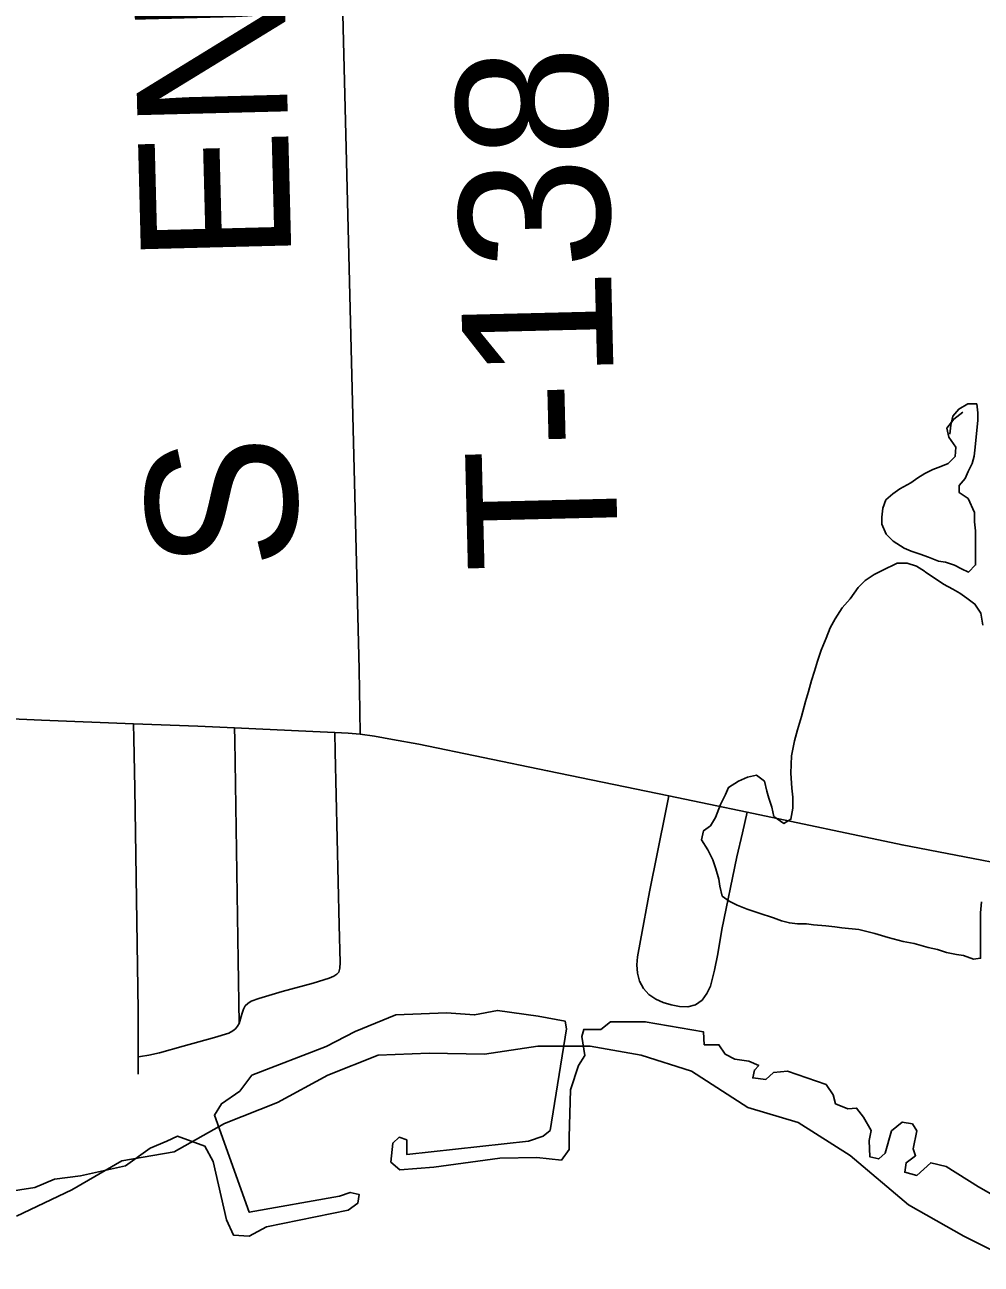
# Model space of a CAD drawing. Extents: x 0 to 34, y 0 to 22.
# Drawn here: x 7.6988 to 7.8794, y 18.0635 to 18.2977 of the extents above; entities that cross this region are included whole.
import ezdxf

# ---------------------------------------------------------------- set-up
doc = ezdxf.new("R2010")
doc.units = 0
for name, color, linetype in [('GM_X_Corporation', 7, 'Continuous'), ('GM_X_County_Road', 7, 'Continuous'), ('GM_X_Major_Lake', 7, 'Continuous'), ('GM_X_Minor_River', 7, 'Continuous'), ('GM_X_Township_Road', 7, 'Continuous'), ('GM_X_Township_Road_Text', 7, 'Continuous')]:
    doc.layers.add(name, color=color, linetype=linetype)

msp = doc.modelspace()

# ---------------------------------------------------------------- linework, layer by layer
at = {"layer": 'GM_X_Corporation'}
msp.add_lwpolyline([(7.68847, 18.07613), (7.7007, 18.07805), (7.70441, 18.07961), (7.70932, 18.08021), (7.71783, 18.08212), (7.72251, 18.08548), (7.72563, 18.0868), (7.72766, 18.08776), (7.73282, 18.08584), (7.73437, 18.08296), (7.73689, 18.07193), (7.73821, 18.06906), (7.7412, 18.06882), (7.74444, 18.07062), (7.7599, 18.07373), (7.7617, 18.07505), (7.76194, 18.07673), (7.76026, 18.07709), (7.75822, 18.07637), (7.7412, 18.07337), (7.73461, 18.09171), (7.73593, 18.09387), (7.73941, 18.09626), (7.74169, 18.09926), (7.75571, 18.10465), (7.76122, 18.10753), (7.76889, 18.11064), (7.77848, 18.111), (7.78375, 18.11064), (7.78807, 18.11148), (7.79574, 18.1104), (7.80089, 18.10945), (7.80113, 18.10801), (7.79801, 18.08883), (7.79669, 18.08776), (7.79394, 18.0868), (7.77093, 18.08428), (7.77093, 18.08703), (7.76949, 18.08752), (7.76829, 18.08643), (7.76793, 18.08284), (7.76961, 18.0814), (7.77608, 18.08188), (7.78854, 18.08356), (7.79549, 18.08368), (7.80017, 18.0832), (7.80161, 18.08524), (7.80161, 18.08752), (7.80185, 18.0965), (7.8034, 18.10106), (7.8046, 18.10298), (7.804, 18.10657), (7.80436, 18.10789), (7.8076, 18.10789), (7.8094, 18.10933), (7.81599, 18.10933), (7.82701, 18.10741), (7.82713, 18.10501), (7.82989, 18.10501), (7.83109, 18.10321), (7.83289, 18.10225), (7.83552, 18.10189), (7.83744, 18.10106), (7.8366, 18.10022), (7.8363, 18.09872), (7.83876, 18.09842), (7.8402, 18.09974), (7.84283, 18.09998), (7.85014, 18.09746), (7.85146, 18.09554), (7.85194, 18.09387), (7.85422, 18.09291), (7.8559, 18.09303), (7.85721, 18.09135), (7.85865, 18.08883), (7.85829, 18.08692), (7.85841, 18.0838), (7.86009, 18.08344), (7.86129, 18.08452), (7.86249, 18.08871), (7.86452, 18.09039), (7.86644, 18.09003), (7.86728, 18.08871), (7.86656, 18.08536), (7.86704, 18.08404), (7.86525, 18.08272), (7.865, 18.08092), (7.86728, 18.08032), (7.86992, 18.08272), (7.8728, 18.082), (7.87891, 18.07817), (7.89089, 18.07134)], dxfattribs=at)
at = {"layer": 'GM_X_County_Road'}
for points in [[(7.66295, 18.16813), (7.67248, 18.16763), (7.70199, 18.16633), (7.71931, 18.16565)], [(7.71931, 18.16565), (7.7315, 18.16518), (7.73841, 18.16486)], [(7.73841, 18.16486), (7.75323, 18.16417), (7.75733, 18.16396)], [(7.75733, 18.16396), (7.75987, 18.16383), (7.76217, 18.16366)], [(7.76217, 18.16366), (7.76486, 18.16329), (7.76828, 18.16267), (7.77321, 18.16181), (7.79755, 18.15677), (7.82045, 18.15202)], [(7.82045, 18.15202), (7.82799, 18.15045), (7.83523, 18.14892), (7.86448, 18.14276), (7.89654, 18.13662), (7.9, 18.13594)]]:
    msp.add_lwpolyline(points, dxfattribs=at)
at = {"layer": 'GM_X_Major_Lake'}
msp.add_lwpolyline([(7.88678, 18.06354), (7.87615, 18.06886), (7.86572, 18.07475), (7.85471, 18.08405), (7.84484, 18.09032), (7.83536, 18.09317), (7.82473, 18.1), (7.81524, 18.10304), (7.80556, 18.10475), (7.7957, 18.10475), (7.78564, 18.10323), (7.7752, 18.10342), (7.76553, 18.10304), (7.75604, 18.09924), (7.74655, 18.09411), (7.7365, 18.09012), (7.72701, 18.0848), (7.71714, 18.08309), (7.70766, 18.07758), (7.69722, 18.07264)], dxfattribs=at)
at = {"layer": 'GM_X_Minor_River'}
for points in [[(7.87382, 18.2226), (7.87294, 18.22146), (7.87333, 18.21975), (7.87467, 18.21786), (7.87449, 18.21614), (7.87317, 18.21481), (7.87184, 18.21423), (7.87032, 18.21366), (7.86881, 18.21289), (7.86748, 18.21212), (7.86616, 18.21116), (7.86408, 18.21002), (7.86275, 18.20906), (7.86143, 18.20791), (7.86087, 18.20639), (7.86069, 18.20468), (7.8607, 18.20335), (7.86146, 18.20145), (7.8628, 18.20013), (7.86489, 18.19881), (7.86623, 18.19824), (7.86794, 18.19768), (7.86946, 18.19712), (7.87136, 18.19637), (7.87269, 18.19618), (7.8744, 18.19562), (7.87573, 18.19487), (7.87707, 18.1943), (7.87839, 18.19564), (7.87838, 18.19697), (7.87836, 18.2021), (7.87816, 18.20381), (7.87815, 18.20552), (7.877, 18.20817), (7.87528, 18.20931), (7.87527, 18.21064), (7.87641, 18.21197), (7.87697, 18.2133), (7.87772, 18.21483), (7.87809, 18.21616), (7.87828, 18.21787), (7.87882, 18.22301), (7.87881, 18.22434), (7.87861, 18.22605)], [(7.87596, 18.22451), (7.87426, 18.22318), (7.87294, 18.22146), (7.87333, 18.21975), (7.87467, 18.21786), (7.87449, 18.21614), (7.87317, 18.21481), (7.87184, 18.21423), (7.87032, 18.21366), (7.86881, 18.21289), (7.86748, 18.21212), (7.86616, 18.21116), (7.86408, 18.21002), (7.86275, 18.20906), (7.86143, 18.20791), (7.86087, 18.20639), (7.86069, 18.20468), (7.8607, 18.20335), (7.86146, 18.20145), (7.8628, 18.20013), (7.86489, 18.19881), (7.86623, 18.19824), (7.86794, 18.19768), (7.86946, 18.19712), (7.87136, 18.19637), (7.87269, 18.19618), (7.8744, 18.19562), (7.87573, 18.19487), (7.87707, 18.1943), (7.87839, 18.19564), (7.87838, 18.19697), (7.87836, 18.2021), (7.87816, 18.20381), (7.87815, 18.20552), (7.877, 18.20817), (7.87528, 18.20931), (7.87527, 18.21064), (7.87641, 18.21197), (7.87697, 18.2133), (7.87772, 18.21483), (7.87809, 18.21616), (7.87828, 18.21787), (7.87882, 18.22301), (7.87881, 18.22434), (7.87861, 18.22605), (7.87691, 18.22604), (7.8752, 18.22508), (7.87407, 18.22374), (7.8737, 18.22203), (7.87352, 18.22032)], [(7.87861, 18.22605), (7.87691, 18.22604), (7.8752, 18.22508), (7.87407, 18.22374), (7.87382, 18.2226)], [(7.86719, 18.1954), (7.86548, 18.19596), (7.86358, 18.19595), (7.86074, 18.19461), (7.85922, 18.19384), (7.85752, 18.19269), (7.8562, 18.19135), (7.85469, 18.18926), (7.85318, 18.18754), (7.85186, 18.18544), (7.85092, 18.18373), (7.85017, 18.18182), (7.84923, 18.17954), (7.84849, 18.17745), (7.84793, 18.17554), (7.84737, 18.17383), (7.84681, 18.17174), (7.84625, 18.16983), (7.8455, 18.16698), (7.84475, 18.16451), (7.8442, 18.16241), (7.84364, 18.15956), (7.84347, 18.15633), (7.84367, 18.15348), (7.84387, 18.15177), (7.84388, 18.14968), (7.84351, 18.14759), (7.84219, 18.14682), (7.84028, 18.14814), (7.83989, 18.14985), (7.83932, 18.15156), (7.83893, 18.15289), (7.83854, 18.15478), (7.83702, 18.15592), (7.83531, 18.15553), (7.8336, 18.15476), (7.83171, 18.15361), (7.83115, 18.15228), (7.83021, 18.15037), (7.82927, 18.1479), (7.82833, 18.14637), (7.82701, 18.14542), (7.82664, 18.14371), (7.82779, 18.14181), (7.82874, 18.13992), (7.82932, 18.13821), (7.8299, 18.13631), (7.8301, 18.13498), (7.83049, 18.13308), (7.83182, 18.13214), (7.83334, 18.13138), (7.83525, 18.13063), (7.83753, 18.12988), (7.84019, 18.12895), (7.84171, 18.12838), (7.84323, 18.12801), (7.84475, 18.12783), (7.84646, 18.12783), (7.84779, 18.12765), (7.85007, 18.12747), (7.85178, 18.12729), (7.85311, 18.1271), (7.85634, 18.12674), (7.85938, 18.12599), (7.86185, 18.12525), (7.8647, 18.1245), (7.86679, 18.12413), (7.86945, 18.12338), (7.87116, 18.12301), (7.87287, 18.12245), (7.87477, 18.12207), (7.8761, 18.12189), (7.87801, 18.12114), (7.87933, 18.12134), (7.87929, 18.12989), (7.87947, 18.13198)], [(7.86885, 18.19436), (7.86871, 18.19445), (7.86719, 18.1954)], [(7.87977, 18.18424), (7.87938, 18.18652), (7.87824, 18.18823), (7.87671, 18.18936), (7.87538, 18.1903), (7.87405, 18.19106), (7.87233, 18.192), (7.86885, 18.19436)]]:
    msp.add_lwpolyline(points, dxfattribs=at)
at = {"layer": 'GM_X_Township_Road'}
msp.add_line((7.7202, 18.09945), (7.72021, 18.1027), dxfattribs=at)
for points in [[(7.76217, 18.16366), (7.76207, 18.1681), (7.76196, 18.17588), (7.75775, 18.34517), (7.7554, 18.43525), (7.75426, 18.48029), (7.75302, 18.52378), (7.75103, 18.58432), (7.74905, 18.65109), (7.74769, 18.69613), (7.7464, 18.73804), (7.74505, 18.79395), (7.74503, 18.79495)], [(7.72021, 18.1027), (7.72022, 18.10616), (7.72022, 18.11145), (7.71961, 18.15349), (7.71938, 18.16282), (7.71931, 18.16565)], [(7.73927, 18.10904), (7.7391, 18.12099), (7.73845, 18.16256), (7.73841, 18.16486)], [(7.75811, 18.11874), (7.75831, 18.11945), (7.75837, 18.12053), (7.75815, 18.1276), (7.75741, 18.16034), (7.75733, 18.16396)], [(7.82045, 18.15202), (7.81987, 18.14917), (7.81676, 18.1339), (7.81506, 18.1247), (7.81451, 18.12163), (7.81442, 18.12008), (7.81454, 18.11852), (7.81493, 18.11702), (7.81566, 18.11565), (7.81669, 18.11449), (7.81797, 18.11362), (7.8194, 18.113), (7.82091, 18.11257), (7.82245, 18.11225), (7.82401, 18.11214), (7.82548, 18.11252), (7.82672, 18.11341), (7.82765, 18.11465), (7.82828, 18.11608), (7.82909, 18.1191), (7.8297, 18.12216), (7.83044, 18.12677), (7.83331, 18.1405), (7.83435, 18.14506), (7.83523, 18.14892)], [(7.73927, 18.10904), (7.73964, 18.11033), (7.73984, 18.11098), (7.74009, 18.11171), (7.74044, 18.11235), (7.7409, 18.11281), (7.74156, 18.11325), (7.74302, 18.11376), (7.74739, 18.11506), (7.75326, 18.11666), (7.7563, 18.11758), (7.75717, 18.11794), (7.75776, 18.11832), (7.75811, 18.11874)], [(7.72021, 18.1027), (7.72065, 18.10277), (7.7222, 18.10301), (7.72427, 18.10345), (7.72871, 18.10472), (7.73464, 18.10638), (7.73736, 18.10721), (7.73812, 18.10762), (7.73862, 18.10802), (7.73899, 18.10849), (7.73927, 18.10904)]]:
    msp.add_lwpolyline(points, dxfattribs=at)

# ---------------------------------------------------------------- texts
at = {"layer": 'GM_X_Township_Road_Text'}
for s, height, rotation, p in [('ENGLEBECK', 0.028409, 91.4747, (7.74919, 18.25288)), ('T-138', 0.028409, 91.4033, (7.81091, 18.19482)), ('S', 0.02841, 91.2447, (7.75044, 18.19504))]:
    msp.add_text(s, height=height, rotation=rotation, dxfattribs=at).set_placement(p)

doc.saveas('drawing.dxf')
